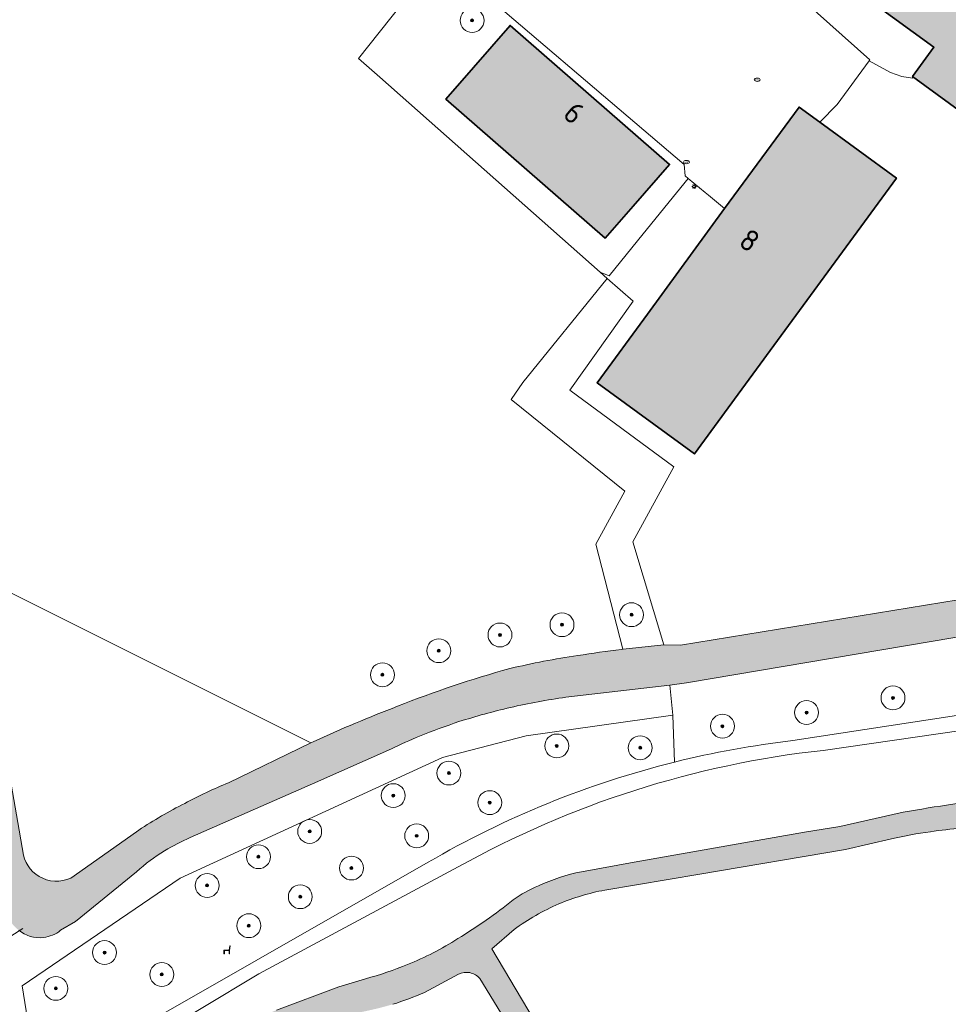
# Model space of a CAD drawing. Header units: metres. Extents: x 125349 to 128236, y 501602 to 503797.
# Tile 584 of 656: x 127364 to 127441, y 502848 to 502930. Entities that reach past the tile are written whole.
import ezdxf
from ezdxf.enums import TextEntityAlignment as Align

# ---------------------------------------------------------------- set-up
doc = ezdxf.new("R2010")
doc.units = ezdxf.units.M
doc.layers.get('0').update_dxf_attribs({"linetype": 'CONTINUOUS'})
for name, color, linetype, lineweight in [('B-WE-GR-BEPLANTING_CULTUUR_BOSPLANTSOEN-GV', 90, 'CONTINUOUS', 18), ('B-WE-GR-BOOM-S-500', 90, 'CONTINUOUS', 18), ('B-WE-GR-GROENVOORZIENING-GV', 80, 'CONTINUOUS', 18), ('B-WE-IE-MEUBILAIR-S', 7, 'CONTINUOUS', 18), ('B-WE-IE-MEUBILAIR_WEGMEUBILAIR-S', 7, 'CONTINUOUS', 18), ('B-WE-KW-KUNSTWERK_DUIKER-G', 170, 'CONTINUOUS', 18), ('B-WE-OG-BEBOUWING-GV', 7, 'CONTINUOUS', 35), ('B-WE-OG-BEBOUWING-T18', 10, 'CONTINUOUS', 18), ('B-WE-OG-TERREIN_BEGROEID-GV', 7, 'CONTINUOUS', 18), ('B-WE-OG-TERREIN_ERF-GV', 7, 'CONTINUOUS', 18), ('B-WE-OG-WATER-GV', 130, 'CONTINUOUS', 18), ('B-WE-OG-WATER_SLOOT-GV', 120, 'CONTINUOUS', 18), ('B-WE-VH-GESLOTENVERHARDING-GV', 10, 'CONTINUOUS', 18), ('B-WE-VH-GESLOTENVERHARDING_ASFALT-GV', 10, 'CONTINUOUS', 18), ('B-WE-VH-ONVERHARD-GV', 252, 'CONTINUOUS', 18), ('B-WE-VH-OPENVERHARDING-GV', 90, 'CONTINUOUS', 18)]:
    doc.layers.add(name, color=color, linetype=linetype, lineweight=lineweight)
for name, color, linetype, lineweight, true_color in [('B-WE-OG-BEBOUWING-V', 7, 'CONTINUOUS', 18, 0xcc646e), ('B-WE-OG-WATER-V', 7, 'CONTINUOUS', 18, 0xbee8ff), ('B-WE-OG-WATER_SLOOT-V', 7, 'CONTINUOUS', 18, 0x73e9ff)]:
    doc.layers.add(name, color=color, linetype=linetype, lineweight=lineweight, true_color=true_color)
doc.styles.add('NLCS-ISO', font='NLCS-ISO.ttf')
doc.styles.add('NLCS-ISO-M1000-T18', font='NLCS-ISO.ttf', dxfattribs={"height": 1.8})

# ---------------------------------------------------------------- blocks, each defined once
blk = doc.blocks.new('SIE-MEUBILAIR_PAAL_LICHTMAST-SO')
for points in [[(-0.625, 0), (-1, 0)], [(-0.7071067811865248, 0.7071067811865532), (-0.4419417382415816, 0.44194173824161)], [(0, 1), (0, 0.625)], [(0.44194173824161, 0.4419417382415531), (0.7071067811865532, 0.7071067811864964)], [(1, 0), (0.625, 0)], [(-0.7071067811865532, -0.7071067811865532), (-0.4419417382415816, -0.44194173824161)], [(0, -0.625), (0, -1)], [(0.4419417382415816, -0.4419417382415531), (0.7071067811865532, -0.7071067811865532)]]:
    blk.add_lwpolyline(points)
blk.add_circle((0, 0), 0.5)
blk = doc.blocks.new('SIE-MEUBILAIR_PUT_KOLK-SO')
blk.add_ellipse((0, 0), major_axis=(1.25, 4.517432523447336e-15), ratio=0.5400000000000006)
at = {"style": 'NLCS-ISO'}
blk.add_text('klk', height=0.75, dxfattribs=at).set_placement((0.0261189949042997, 2.557953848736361e-13), align=Align.MIDDLE_CENTER)
blk = doc.blocks.new('SIE-WEG_ZITBANK-SO')
at = {"color": 0, "linetype": 'ByBlock', "lineweight": 18}
blk.add_lwpolyline([(-0.9124999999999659, -1.631292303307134), (-0.9124999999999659, -0.1999999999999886), (1.087500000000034, -0.1999999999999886), (1.087500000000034, -1.631292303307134), (1.287500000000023, -1.631292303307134), (1.287500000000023, -0.2124515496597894), (1.536122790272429, 1.776530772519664), (1.334566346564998, 1.776530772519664), (1.112500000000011, 0), (-1.112499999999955, 0), (-1.112499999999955, -1.631292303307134)], close=True, dxfattribs=at)
blk = doc.blocks.new('SGR-BOOM_01-SO')
at = {"linetype": 'ByBlock', "lineweight": 18}
h = blk.add_hatch(color=0, dxfattribs=at)
h.dxf.hatch_style = 1
edge = h.paths.add_edge_path()
edge.add_arc((0, 0), 0.25, 0, 360)
at = {"color": 0, "linetype": 'ByBlock', "lineweight": 18}
for radius in [2, 0.25]:
    blk.add_circle((0, 0), radius, dxfattribs=at)

msp = doc.modelspace()

# ---------------------------------------------------------------- hatches: boundary and pattern name
at = {"layer": 'B-WE-OG-BEBOUWING-V'}
for points in [[(127438.336, 502925.34), (127451.015, 502916.063), (127455.116, 502921.569), (127462.485, 502915.881), (127467.757, 502921.131), (127461.244, 502927.671), (127458.119, 502930.812), (127458.263, 502930.956), (127458.037, 502931.181), (127457.894, 502931.039), (127451.828, 502937.135), (127451.976, 502937.282), (127451.747, 502937.511), (127451.6, 502937.365), (127447.11, 502941.886), (127442.889, 502937.701), (127440.612, 502939.354), (127440.424, 502939.094), (127440.586, 502938.977), (127437.863, 502935.245), (127435.286, 502931.712), (127435.12, 502931.827), (127434.932, 502931.58), (127440.124, 502927.787)], [(127414.926, 502914.471), (127417.982, 502917.973), (127404.628, 502929.628), (127401.546, 502926.097), (127399.243, 502923.458), (127412.597, 502911.803)], [(127430.568, 502921.516), (127428.828, 502922.787), (127422.594, 502914.275), (127416.125, 502905.443), (127411.91, 502899.687), (127420.067, 502893.732), (127423.721, 502898.722), (127436.985, 502916.832)]]:
    msp.add_hatch(color=256, dxfattribs=at).paths.add_polyline_path(points)
at = {"layer": 'B-WE-OG-WATER-V'}
h = msp.add_hatch(color=256, dxfattribs=at)
edge = h.paths.add_edge_path()
edge.add_line((127371.414, 502836.698), (127372.735, 502836.008))
edge.add_arc((127373.2363162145, 502836.9488265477), 1.066054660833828, 241.9492299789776, 281.4532015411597)
edge.add_arc((127373.2334282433, 502836.952488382), 1.070219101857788, 281.5658071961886, 319.3987742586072)
edge.add_line((127374.046, 502836.256), (127382.594, 502843.009))
edge.add_arc((127393.2829739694, 502828.835882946), 17.7519410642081, 120.04847417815, 127.02259114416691, ccw=False)
edge.add_line((127384.394, 502844.202), (127385.9, 502845.037))
edge.add_line((127385.9, 502845.037), (127387.458, 502845.753))
edge.add_line((127387.458, 502845.753), (127389.077, 502846.325))
edge.add_line((127389.077, 502846.325), (127390.75, 502846.717))
edge.add_arc((127386.0403442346, 502877.5061616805), 31.14728454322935, 278.6968214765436, 286.3338298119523)
edge.add_arc((127386.5606920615, 502873.5361810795), 27.19819814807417, 287.634019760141, 293.6012313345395)
edge.add_line((127397.45, 502848.613), (127400.303, 502850.132))
edge.add_arc((127401.0237571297, 502848.5268450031), 1.759549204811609, 82.4153989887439, 114.18134384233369, ccw=False)
edge.add_arc((127400.8674468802, 502848.6246670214), 1.691563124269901, 43.0783058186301, 76.72055261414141, ccw=False)
edge.add_line((127402.103, 502849.78), (127405.91, 502843.518))
edge.add_arc((127384.3091738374, 502831.6251345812), 24.65838475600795, 12.152309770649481, 28.836062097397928, ccw=False)
edge.add_arc((127386.4252649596, 502832.167490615), 22.47569991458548, 3.286511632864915, 11.936282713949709, ccw=False)
edge.add_arc((127417.3495418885, 502833.7965726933), 8.492373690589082, 182.298369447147, 195.549607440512)
edge.add_arc((127416.775345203, 502833.4490707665), 7.8481217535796, 194.2291345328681, 210.8552276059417)
edge.add_line((127410.038, 502829.424), (127410.092, 502829.335))
edge.add_line((127410.092, 502829.335), (127410.466, 502828.813))
edge.add_arc((127448.383440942, 502856.1315586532), 46.73367067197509, 215.7717974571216, 216.3983486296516)
edge.add_arc((127421.2563207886, 502837.1999209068), 13.69176608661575, 219.9946648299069, 231.9637319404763)
edge.add_arc((127419.1064572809, 502833.3687979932), 9.37341693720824, 227.8813041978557, 239.3005285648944)
edge.add_line((127414.321, 502825.309), (127417.927, 502822.95))
edge.add_arc((127422.2315951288, 502828.8835947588), 7.330558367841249, 234.0405563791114, 247.4804400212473)
edge.add_arc((127421.0068091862, 502825.3778855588), 3.629227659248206, 244.1428836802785, 258.3830508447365)
edge.add_arc((127407.8046550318, 502775.8277414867), 47.65604107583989, 72.82633985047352, 74.8293421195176, ccw=False)
edge.add_arc((127410.5181536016, 502788.8573389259), 34.42903785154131, 68.15875367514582, 70.73781083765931, ccw=False)
edge.add_arc((127414.4197191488, 502800.6825570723), 22.01487929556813, 61.66072035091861, 66.1337637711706, ccw=False)
edge.add_arc((127414.0625794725, 502799.9679543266), 22.81338323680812, 56.569633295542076, 61.72320332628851, ccw=False)
edge.add_arc((127414.6423841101, 502802.9527019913), 20.03665130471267, 43.90336289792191, 53.249305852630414, ccw=False)
edge.add_arc((127417.5887839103, 502804.9148456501), 16.5650648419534, 32.02450484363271, 46.08094067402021, ccw=False)
edge.add_line((127431.633, 502813.699), (127432.537, 502812.507))
edge.add_arc((127436.9437357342, 502814.7817350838), 4.959207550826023, 207.3025580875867, 236.2979577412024)
edge.add_arc((127436.9933097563, 502814.7470442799), 4.958223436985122, 235.5989199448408, 260.6995093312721)
edge.add_line((127436.192, 502809.854), (127451.6, 502807.65))
edge.add_arc((127459.4938032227, 502892.7562998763), 85.47160000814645, 264.7008473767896, 269.068306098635)
edge.add_arc((127457.3958231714, 502926.0666645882), 118.7727758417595, 270.3416252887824, 273.6514168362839)
edge.add_arc((127465.10290785, 502806.6480853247), 0.8983542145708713, 55.78903547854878, 99.15334910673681, ccw=False)
edge.add_arc((127465.0692068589, 502806.2824279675), 1.232570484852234, 22.494351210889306, 64.07911368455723, ccw=False)
edge.add_line((127466.208, 502806.754), (127467.711, 502803.668))
edge.add_arc((127468.6783670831, 502803.9148595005), 0.9983680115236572, 194.3156113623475, 245.4147905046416)
edge.add_arc((127468.7327446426, 502803.9439834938), 1.048140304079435, 243.3736907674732, 306.8269419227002)
edge.add_line((127469.361, 502803.105), (127471.388, 502803.944))
edge.add_line((127471.388, 502803.944), (127473.464, 502804.804))
edge.add_arc((127472.5575890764, 502806.3409529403), 1.784322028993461, 300.5297827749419, 322.2272478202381)
edge.add_arc((127472.2194915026, 502806.2613120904), 2.020911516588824, 329.9064468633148, 344.4044468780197)
edge.add_line((127474.166, 502805.718), (127475.697, 502812.528))
edge.add_line((127475.697, 502812.528), (127478.26, 502823.928))
edge.add_arc((127481.2272063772, 502823.5447016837), 2.991860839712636, 116.12067873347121, 172.6393970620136, ccw=False)
edge.add_line((127479.91, 502826.231), (127483.554, 502828.179))
edge.add_line((127483.554, 502828.179), (127491.311, 502832.326))
edge.add_arc((127487.3573170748, 502839.0559105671), 7.805338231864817, 300.4333526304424, 313.3064426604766)
edge.add_arc((127487.4764995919, 502838.6424786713), 7.425347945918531, 314.8255197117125, 326.3689239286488)
edge.add_line((127493.659, 502834.53), (127494.311, 502835.433))
edge.add_line((127494.311, 502835.433), (127500, 502843.563))
edge.add_line((127500, 502843.563), (127502.103, 502846.623))
edge.add_arc((127502.8690187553, 502846.4434447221), 0.786781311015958, 113.1265441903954, 166.8079973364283, ccw=False)
edge.add_arc((127502.8836421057, 502846.430841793), 0.8041598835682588, 66.44561218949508, 113.73204899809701, ccw=False)
edge.add_line((127503.205, 502847.168), (127504.224, 502846.87))
edge.add_line((127504.224, 502846.87), (127505.196, 502846.585))
edge.add_line((127505.196, 502846.585), (127505.334, 502846.545))
edge.add_line((127505.334, 502846.545), (127505.951, 502846.365))
edge.add_line((127505.951, 502846.365), (127507.317, 502848.644))
edge.add_line((127507.317, 502848.644), (127506.876, 502849.046))
edge.add_line((127506.876, 502849.046), (127506.743, 502849.168))
edge.add_line((127506.743, 502849.168), (127506.493, 502849.396))
edge.add_line((127506.493, 502849.396), (127505.714, 502850.108))
edge.add_line((127505.714, 502850.108), (127502.963, 502852.622))
edge.add_line((127502.963, 502852.622), (127502.364, 502853.124))
edge.add_line((127502.364, 502853.124), (127501.664, 502853.425))
edge.add_line((127501.664, 502853.425), (127500, 502854.268))
edge.add_line((127500, 502854.268), (127497.274, 502855.51))
edge.add_arc((127496.1032092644, 502852.7350709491), 3.011807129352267, 67.12427455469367, 87.09210342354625)
edge.add_arc((127496.1383272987, 502852.9662392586), 2.779252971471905, 87.5733892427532, 105.2990882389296)
edge.add_line((127495.405, 502855.647), (127471.342, 502849.593))
edge.add_arc((127470.7152996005, 502850.6537170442), 1.232020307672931, 266.4959669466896, 300.5757457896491, ccw=False)
edge.add_arc((127470.7644999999, 502850.8739999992), 1.455335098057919, 246.8350110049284, 265.09250205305, ccw=False)
edge.add_arc((127472.1141432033, 502853.255520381), 4.186820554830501, 208.6518144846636, 242.67135487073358, ccw=False)
edge.add_arc((127471.9291634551, 502853.406847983), 4.103033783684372, 189.9626194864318, 211.7462965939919, ccw=False)
edge.add_line((127467.888, 502852.697), (127467.081, 502860.951))
edge.add_arc((127458.6494681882, 502859.3001197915), 8.591631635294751, 11.07827010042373, 30.14691337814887)
edge.add_arc((127458.67799832, 502859.0216221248), 8.710565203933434, 31.82550558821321, 49.14489668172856)
edge.add_arc((127463.5919277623, 502864.7026841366), 1.199162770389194, 49.16751317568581, 70.2065845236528)
edge.add_arc((127463.5866534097, 502864.6779122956), 1.224261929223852, 70.3669103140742, 90.9666308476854)
edge.add_line((127463.566, 502865.902), (127456.776, 502865.762))
edge.add_arc((127459.8263491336, 502776.5312932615), 89.28282956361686, 91.9578921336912, 94.53173537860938)
edge.add_arc((127463.5245389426, 502694.8671892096), 171.0061950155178, 93.60502601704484, 95.92774862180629)
edge.add_arc((127466.3742531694, 502699.9201861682), 166.3083899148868, 97.08413099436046, 99.9800967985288)
edge.add_line((127437.552, 502863.712), (127432.239, 502862.504))
edge.add_line((127432.239, 502862.504), (127429.284, 502862.026))
edge.add_line((127429.284, 502862.026), (127423.724, 502861.069))
edge.add_line((127423.724, 502861.069), (127415.008, 502859.536))
edge.add_line((127415.008, 502859.536), (127410.6, 502858.719))
edge.add_arc((127413.6492154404, 502843.3258082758), 15.69229321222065, 101.2045895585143, 115.1022325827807)
edge.add_arc((127410.7489411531, 502848.249147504), 10.01799561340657, 112.025502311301, 125.8623444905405)
edge.add_arc((127379.4178955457, 502887.7271980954), 40.39453017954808, 301.04863481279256, 309.074875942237, ccw=False)
edge.add_arc((127386.3327567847, 502874.9341168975), 25.87665024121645, 292.01356355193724, 302.54130390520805, ccw=False)
edge.add_arc((127384.9261325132, 502877.9757345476), 29.22421881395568, 285.07325108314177, 292.3350907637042, ccw=False)
edge.add_line((127392.526, 502849.757), (127390.268, 502849.071))
edge.add_line((127390.268, 502849.071), (127385.054, 502847.123))
edge.add_arc((127397.0657666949, 502816.090121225), 33.27644969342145, 111.1597174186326, 114.2471701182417)
edge.add_arc((127390.513953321, 502832.2766786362), 15.8415007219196, 116.6840746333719, 127.2054309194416)
edge.add_line((127380.935, 502844.894), (127371.831, 502837.39))
edge.add_line((127371.831, 502837.39), (127371.155, 502836.833))
edge.add_line((127371.155, 502836.833), (127371.414, 502836.698))
edge = h.paths.add_edge_path(flags=16)
edge.add_arc((127428.0290852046, 502839.8470175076), 18.23892643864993, 221.0383265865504, 243.1944993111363)
edge.add_arc((127426.2799450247, 502836.2633699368), 14.25167645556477, 242.9737398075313, 279.878685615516)
edge.add_arc((127428.5091848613, 502823.4359809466), 1.23203041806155, 280.0885687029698, 302.7675929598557)
edge.add_line((127429.176, 502822.4), (127452.483, 502837.628))
edge.add_arc((127445.1672922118, 502848.851778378), 13.39749161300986, 303.0964844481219, 323.485926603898)
edge.add_arc((127447.9045479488, 502847.2299481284), 10.2376755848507, 321.6653939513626, 331.3409813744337)
edge.add_arc((127438.9422804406, 502851.4431397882), 20.13158041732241, 333.0523935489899, 338.2063807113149)
edge.add_arc((127411.4212721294, 502852.9924007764), 47.08641423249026, 348.9517889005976, 355.8294322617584)
edge.add_arc((127412.6814518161, 502852.6819278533), 45.8075108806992, 356.1021103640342, 361.0683305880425)
edge.add_line((127458.481, 502853.536), (127458.03, 502860.836))
edge.add_arc((127456.8321430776, 502860.8477499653), 1.197914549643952, 359.4379947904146, 405.0132953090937)
edge.add_arc((127456.8833128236, 502860.8264409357), 1.177927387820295, 47.50719287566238, 80.4372089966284)
edge.add_line((127457.079, 502861.988), (127455.176, 502862.341))
edge.add_line((127455.176, 502862.341), (127453.475, 502862.441))
edge.add_line((127453.475, 502862.441), (127445.071, 502862.492))
edge.add_arc((127445.612946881, 502822.0697620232), 40.42587079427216, 90.76812690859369, 98.23300488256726)
edge.add_arc((127443.9570981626, 502830.554664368), 31.79412268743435, 97.4693418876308, 103.4405307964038)
edge.add_line((127436.567, 502861.478), (127432.715, 502860.585))
edge.add_line((127432.715, 502860.585), (127420.509, 502858.531))
edge.add_line((127420.509, 502858.531), (127412.558, 502857.181))
edge.add_arc((127416.153757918, 502838.0975573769), 19.41924965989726, 100.6707300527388, 112.5585592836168)
edge.add_arc((127416.5532447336, 502838.0132771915), 19.6532180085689, 113.5398782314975, 126.1636743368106)
edge.add_line((127404.956, 502853.88), (127403.103, 502852.271))
edge.add_line((127403.103, 502852.271), (127407.608, 502844.653))
edge.add_arc((127383.9633766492, 502830.8501290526), 27.37859491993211, 21.670101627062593, 30.274828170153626, ccw=False)
edge.add_arc((127384.0438966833, 502831.5445277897), 27.05435504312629, 10.890547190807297, 20.366292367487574, ccw=False)
edge.add_arc((127381.8921315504, 502829.9175432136), 29.49881700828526, 5.232967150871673, 13.204740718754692, ccw=False)
edge.add_arc((127430.4703064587, 502838.555482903), 20.10226669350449, 197.2091923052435, 205.1381306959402)
edge.add_arc((127420.5380006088, 502835.7219856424), 10.04415443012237, 214.6171562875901, 231.4024992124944)
at = {"layer": 'B-WE-OG-WATER_SLOOT-V'}
h = msp.add_hatch(color=256, dxfattribs=at)
edge = h.paths.add_edge_path()
edge.add_line((127417.499, 502877.742), (127414.104, 502877.361))
edge.add_line((127414.104, 502877.361), (127414.057, 502877.356))
edge.add_line((127414.057, 502877.356), (127413.946, 502877.343))
edge.add_arc((127423.4825353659, 502795.9336759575), 81.96599019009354, 96.68135099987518, 99.25786978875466)
edge.add_arc((127419.3132445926, 502814.2448405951), 63.23340274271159, 98.19847281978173, 103.4615177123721)
edge.add_arc((127428.2106786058, 502789.9458202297), 88.9865586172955, 105.3911535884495, 111.7819246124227)
edge.add_arc((127433.8872155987, 502770.9080837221), 108.7862569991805, 110.8374473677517, 114.8386428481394)
edge.add_line((127388.19, 502869.631), (127387.948, 502869.514))
edge.add_line((127387.948, 502869.514), (127381.038, 502866.175))
edge.add_arc((127395.6029357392, 502830.6488858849), 38.39586093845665, 112.2925645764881, 118.3269691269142)
edge.add_arc((127392.8742040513, 502833.3042861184), 34.78239568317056, 116.4454838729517, 123.7819824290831)
edge.add_line((127373.534, 502862.214), (127368.129, 502858.368))
edge.add_arc((127366.6315625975, 502860.6579957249), 2.736128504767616, 245.110284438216, 303.18083401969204, ccw=False)
edge.add_arc((127366.5550136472, 502860.6917174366), 2.735779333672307, 191.9982213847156, 246.8620649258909, ccw=False)
edge.add_line((127363.879, 502860.123), (127359.756, 502883.606))
edge.add_line((127359.756, 502883.606), (127359.664, 502884.132))
edge.add_line((127359.664, 502884.132), (127358.209, 502893.638))
edge.add_line((127358.209, 502893.638), (127354.042, 502918.753))
edge.add_arc((127353.3098367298, 502918.4960475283), 0.7759430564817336, 19.33850682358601, 51.58228781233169)
edge.add_arc((127353.294406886, 502918.3939832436), 0.8670194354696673, 54.97650491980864, 79.32578705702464)
edge.add_arc((127353.45, 502919.236), 0.01118033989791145, 63.43494882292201, 100.3048464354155)
edge.add_arc((127353.2964747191, 502918.380929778), 0.8792255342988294, 80.07613006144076, 97.80987438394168)
edge.add_line((127353.177, 502919.252), (127352.695, 502919.201))
edge.add_arc((127352.8561622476, 502918.5048488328), 0.714562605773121, 103.0346174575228, 148.331210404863)
edge.add_arc((127352.8188547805, 502918.3782530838), 0.7600165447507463, 138.6864788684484, 185.2280716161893)
edge.add_arc((127352.8595014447, 502918.3838294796), 0.801004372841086, 185.360362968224, 197.1225945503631)
edge.add_line((127352.094, 502918.148), (127352.145, 502917.703))
edge.add_line((127352.145, 502917.703), (127355.608, 502894.087))
edge.add_line((127355.608, 502894.087), (127357.414, 502881.68))
edge.add_line((127357.414, 502881.68), (127358.618, 502874.875))
edge.add_line((127358.618, 502874.875), (127362.328, 502855.852))
edge.add_arc((127365.5218282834, 502856.2839561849), 3.22290633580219, 187.7023547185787, 210.0103264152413)
edge.add_arc((127364.9667539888, 502855.8849389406), 2.543583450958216, 208.480670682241, 234.1203815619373)
edge.add_arc((127365.2137461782, 502855.9200627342), 2.722726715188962, 230.3394835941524, 276.7125285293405)
edge.add_arc((127365.2678630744, 502855.9023208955), 2.699275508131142, 275.6156506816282, 309.4501327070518)
edge.add_line((127366.983, 502853.818), (127368.233, 502854.565))
edge.add_line((127368.233, 502854.565), (127373.334, 502858.72))
edge.add_arc((127384.6589769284, 502846.0270808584), 17.01074068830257, 121.82801758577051, 131.7402335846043, ccw=False)
edge.add_arc((127388.7962917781, 502837.6193078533), 26.35220216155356, 114.57220737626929, 119.8299044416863, ccw=False)
edge.add_line((127377.838, 502861.585), (127388.089, 502866.078))
edge.add_line((127388.089, 502866.078), (127394.69, 502869.027))
edge.add_arc((127413.0759970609, 502831.045415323), 42.19769736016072, 112.3290912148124, 115.83053872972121, ccw=False)
edge.add_arc((127417.5804058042, 502819.4753889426), 54.61198966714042, 108.39799196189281, 112.08873395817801, ccw=False)
edge.add_arc((127417.1174030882, 502818.6917951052), 55.21367062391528, 103.05222239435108, 107.6854280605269, ccw=False)
edge.add_arc((127416.4866072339, 502821.546091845), 52.29066603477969, 97.90391644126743, 103.08521735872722, ccw=False)
edge.add_line((127409.296, 502873.34), (127418.001, 502874.34))
edge.add_line((127418.001, 502874.34), (127419.402, 502874.54))
edge.add_line((127419.402, 502874.54), (127460.221, 502881.456))
edge.add_line((127460.221, 502881.456), (127468.825, 502883.204))
edge.add_arc((127487.8740016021, 502789.7017035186), 95.42297369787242, 97.9525204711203, 101.51514763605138, ccw=False)
edge.add_arc((127482.2965591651, 502837.0246699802), 47.79441566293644, 91.6192611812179, 99.17951483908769, ccw=False)
edge.add_arc((127481.0415658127, 502880.693204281), 4.107907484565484, 70.23068064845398, 91.33304164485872, ccw=False)
edge.add_arc((127480.2374683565, 502878.0588970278), 6.860241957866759, 54.89125631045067, 71.35246418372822, ccw=False)
edge.add_line((127484.183, 502883.671), (127491.675, 502877.047))
edge.add_line((127491.675, 502877.047), (127496.695, 502872.608))
edge.add_arc((127497.6702830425, 502873.4448433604), 1.285100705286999, 220.6313026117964, 271.1466583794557)
edge.add_arc((127497.676968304, 502873.4738971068), 1.314034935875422, 270.8298668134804, 324.2944389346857)
edge.add_line((127498.744, 502872.707), (127500, 502874.122))
edge.add_line((127500, 502874.122), (127510.881, 502886.525))
edge.add_arc((127514.9258915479, 502882.8817005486), 5.44378347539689, 125.2376038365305, 137.9901233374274, ccw=False)
edge.add_arc((127514.236546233, 502883.7073598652), 4.37254089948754, 105.9769723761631, 124.10204610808, ccw=False)
edge.add_line((127513.033, 502887.911), (127536.248, 502891.968))
edge.add_arc((127535.776353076, 502896.0229066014), 4.082244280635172, 276.6345522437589, 287.2366528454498)
edge.add_arc((127535.7495757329, 502896.0652950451), 4.130684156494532, 287.417170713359, 298.8704930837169)
edge.add_arc((127535.5205590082, 502895.8927140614), 4.099968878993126, 302.8408110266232, 329.3568019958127)
edge.add_line((127539.048, 502893.803), (127543.97, 502903.458))
edge.add_line((127543.97, 502903.458), (127546.229, 502907.505))
edge.add_line((127546.229, 502907.505), (127548.537, 502911.301))
edge.add_line((127548.537, 502911.301), (127551.196, 502915.498))
edge.add_line((127551.196, 502915.498), (127559.771, 502927.635))
edge.add_line((127559.771, 502927.635), (127569.701, 502941.871))
edge.add_line((127569.701, 502941.871), (127572.609, 502945.867))
edge.add_line((127572.609, 502945.867), (127581.635, 502957.852))
edge.add_line((127581.635, 502957.852), (127586.046, 502963.146))
edge.add_line((127586.046, 502963.146), (127619.543, 502999.977))
edge.add_line((127619.543, 502999.977), (127619.565, 503000))
edge.add_line((127619.565, 503000), (127634.867, 503016.069))
edge.add_line((127634.867, 503016.069), (127641.81, 503022.929))
edge.add_line((127641.81, 503022.929), (127649.204, 503029.642))
edge.add_line((127649.204, 503029.642), (127670.935, 503050.179))
edge.add_line((127670.935, 503050.179), (127676.442, 503055.376))
edge.add_line((127676.442, 503055.376), (127690.738, 503067.949))
edge.add_line((127690.738, 503067.949), (127707.373, 503081.841))
edge.add_line((127707.373, 503081.841), (127712.689, 503085.887))
edge.add_line((127712.689, 503085.887), (127737.288, 503104.247))
edge.add_line((127737.288, 503104.247), (127743.6, 503108.751))
edge.add_line((127743.6, 503108.751), (127759.56, 503119.687))
edge.add_line((127759.56, 503119.687), (127765.474, 503124.088))
edge.add_line((127765.474, 503124.088), (127774.514, 503131.265))
edge.add_line((127774.514, 503131.265), (127781.659, 503137.926))
edge.add_line((127781.659, 503137.926), (127789.002, 503144.889))
edge.add_line((127789.002, 503144.889), (127794.105, 503150.583))
edge.add_line((127794.105, 503150.583), (127800.488, 503158.689))
edge.add_line((127800.488, 503158.689), (127810.777, 503172.028))
edge.add_line((127810.777, 503172.028), (127825.108, 503192.552))
edge.add_line((127825.108, 503192.552), (127838.394, 503212.418))
edge.add_line((127838.394, 503212.418), (127843.43, 503220.112))
edge.add_line((127843.43, 503220.112), (127844.164, 503221.345))
edge.add_line((127844.164, 503221.345), (127844.723, 503222.356))
edge.add_line((127844.723, 503222.356), (127845.073, 503222.973))
edge.add_arc((127843.688682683, 503223.7591822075), 1.591985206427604, 330.4068682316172, 353.6823729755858)
edge.add_arc((127843.639272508, 503223.6619899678), 1.633590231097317, 357.2635761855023, 389.3627460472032)
edge.add_arc((127844.2675745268, 503223.6947610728), 1.105844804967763, 44.00393114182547, 93.08815682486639)
edge.add_arc((127844.1617295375, 503223.6092304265), 1.190668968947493, 87.77287389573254, 123.0714487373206)
edge.add_line((127843.512, 503224.607), (127842.919, 503223.805))
edge.add_line((127842.919, 503223.805), (127842.067, 503223.038))
edge.add_line((127842.067, 503223.038), (127839.447, 503220.122))
edge.add_line((127839.447, 503220.122), (127836.854, 503217.256))
edge.add_line((127836.854, 503217.256), (127824.889, 503200.852))
edge.add_line((127824.889, 503200.852), (127813.128, 503184))
edge.add_line((127813.128, 503184), (127806.062, 503173.889))
edge.add_line((127806.062, 503173.889), (127788.647, 503151.488))
edge.add_arc((127667.3730589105, 503257.5605789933), 161.1172268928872, 311.7270927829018, 318.8253471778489, ccw=False)
edge.add_arc((127630.2803148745, 503300.8419887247), 218.1103712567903, 309.715638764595, 311.431774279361, ccw=False)
edge.add_line((127769.648, 503133.066), (127760.632, 503126.123))
edge.add_line((127760.632, 503126.123), (127742.763, 503113.295))
edge.add_line((127742.763, 503113.295), (127711.108, 503089.674))
edge.add_line((127711.108, 503089.674), (127686.971, 503070.017))
edge.add_line((127686.971, 503070.017), (127667.514, 503052.7))
edge.add_line((127667.514, 503052.7), (127647.865, 503034.179))
edge.add_arc((127647.2093284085, 503034.6045946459), 0.7816879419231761, 266.96931750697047, 327.01250745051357, ccw=False)
edge.add_arc((127647.2137214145, 503034.5865803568), 0.7639497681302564, 204.3991207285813, 266.56887063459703, ccw=False)
edge.add_line((127646.518, 503034.271), (127602.393, 503079.459))
edge.add_line((127602.393, 503079.459), (127579.805, 503102.37))
edge.add_arc((127574.4262436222, 503094.4812192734), 9.547977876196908, 55.71291356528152, 74.41173836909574)
edge.add_arc((127574.8288348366, 503094.6749936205), 9.259233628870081, 76.48956315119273, 92.82182896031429)
edge.add_arc((127574.823827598, 503094.6385762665), 9.29536280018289, 92.77995132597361, 98.8609359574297)
edge.add_arc((127574.5697656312, 503092.5692290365), 11.31523277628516, 95.97455199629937, 107.5967060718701)
edge.add_line((127571.149, 503103.355), (127566.809, 503101.614))
edge.add_line((127566.809, 503101.614), (127561.977, 503099.366))
edge.add_line((127561.977, 503099.366), (127558.346, 503096.926))
edge.add_arc((127560.2694383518, 503094.8258554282), 2.847845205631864, 132.4853211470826, 165.7678904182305)
edge.add_arc((127560.2777515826, 503094.8264730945), 2.855752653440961, 165.8209080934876, 194.2607679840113)
edge.add_line((127557.51, 503094.123), (127558.613, 503092.786))
edge.add_line((127558.613, 503092.786), (127559.721, 503091.864))
edge.add_line((127559.721, 503091.864), (127562.813, 503095.429))
edge.add_line((127562.813, 503095.429), (127564.7, 503096.544))
edge.add_arc((127594.4281477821, 503043.6909570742), 60.63997787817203, 114.18593768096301, 119.3563627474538, ccw=False)
edge.add_arc((127571.9852194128, 503092.7912163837), 6.664401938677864, 89.21950905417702, 111.11894739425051, ccw=False)
edge.add_arc((127572.3501006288, 503093.4539633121), 6.007293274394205, 69.23399443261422, 92.61519838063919, ccw=False)
edge.add_arc((127572.0160151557, 503093.4919677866), 6.098919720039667, 47.492170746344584, 66.17130432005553, ccw=False)
edge.add_line((127576.137, 503097.988), (127601.601, 503072.351))
edge.add_line((127601.601, 503072.351), (127602.075, 503071.867))
edge.add_line((127602.075, 503071.867), (127615.894, 503057.761))
edge.add_line((127615.894, 503057.761), (127641.389, 503031.735))
edge.add_arc((127638.9239632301, 503029.6975859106), 3.1980404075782, 15.942504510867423, 39.57457669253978, ccw=False)
edge.add_arc((127639.4670127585, 503030.3024484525), 2.5467213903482, -32.66276238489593, 6.166220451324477, ccw=False)
edge.add_arc((127639.5221749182, 503029.9626518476), 2.331028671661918, 303.8616662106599, 333.64953497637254, ccw=False)
edge.add_line((127640.821, 503028.027), (127621.823, 503009.208))
edge.add_line((127621.823, 503009.208), (127613.303, 503000))
edge.add_line((127613.303, 503000), (127589.067, 502973.545))
edge.add_line((127589.067, 502973.545), (127573.527, 502954.67))
edge.add_line((127573.527, 502954.67), (127560.387, 502936.189))
edge.add_line((127560.387, 502936.189), (127547.899, 502917.807))
edge.add_line((127547.899, 502917.807), (127535.207, 502897.375))
edge.add_arc((127532.0518470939, 502899.5612105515), 3.838555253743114, 309.7040226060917, 325.28184899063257, ccw=False)
edge.add_arc((127531.3728627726, 502901.3537040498), 5.68557185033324, 294.2054178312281, 303.4161696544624, ccw=False)
edge.add_line((127533.704, 502896.168), (127513.895, 502893.316))
edge.add_arc((127515.7818036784, 502885.2662247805), 8.267944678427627, 103.1915391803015, 116.9085366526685)
edge.add_arc((127515.7679597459, 502885.9588273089), 7.649992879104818, 119.1642862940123, 146.537187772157)
edge.add_line((127509.386, 502890.177), (127500, 502879.601))
edge.add_line((127500, 502879.601), (127498.792, 502878.268))
edge.add_arc((127497.4573269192, 502879.1835280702), 1.618500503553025, 265.98488129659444, 325.55156081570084, ccw=False)
edge.add_arc((127497.3838501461, 502879.1193211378), 1.550833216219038, 222.5297426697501, 268.5275679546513, ccw=False)
edge.add_line((127496.241, 502878.071), (127494.16, 502879.87))
edge.add_line((127494.16, 502879.87), (127489.535, 502883.868))
edge.add_arc((127503.332388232, 502900.0812736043), 21.28939085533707, 220.6662698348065, 229.6024372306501, ccw=False)
edge.add_arc((127504.0851791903, 502900.698687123), 22.26274626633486, 211.676545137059, 220.609036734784, ccw=False)
edge.add_arc((127482.6114901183, 502887.5456014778), 2.920088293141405, 30.0533566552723, 77.73127932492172)
edge.add_arc((127482.7552928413, 502887.4465422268), 2.990695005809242, 80.82811498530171, 125.2788041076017)
edge.add_arc((127477.0725187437, 502894.2358991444), 5.877929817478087, 296.8573994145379, 312.29421382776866, ccw=False)
edge.add_arc((127476.4231217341, 502894.3373520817), 6.284505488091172, 286.6710613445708, 301.72731596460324, ccw=False)
edge.add_line((127478.226, 502888.317), (127459.869, 502885.459))
edge.add_line((127459.869, 502885.459), (127459.919, 502884.408))
edge.add_line((127459.919, 502884.408), (127418.899, 502877.692))
edge.add_line((127418.899, 502877.692), (127417.499, 502877.742))

# ---------------------------------------------------------------- linework, layer by layer
at = {"layer": 'B-WE-GR-BEPLANTING_CULTUUR_BOSPLANTSOEN-GV', "flags": 128}
msp.add_lwpolyline([(127412.753, 502908.427), (127405.696, 502899.71), (127404.701, 502898.291), (127414.223, 502890.608), (127411.802, 502886.176), (127414.057, 502877.356), (127414.104, 502877.361), (127417.499, 502877.742), (127414.9, 502886.37), (127418.342, 502892.652), (127409.634, 502899.055), (127414.919, 502906.51)], close=True, dxfattribs=at)
for points in [[(127381.038, 502866.175), (127387.948, 502869.514), (127359.756, 502883.606)], [(127359.756, 502883.606), (127363.879, 502860.123)], [(127368.129, 502858.368), (127373.534, 502862.214)]]:
    msp.add_lwpolyline(points, dxfattribs=at)
at = {"layer": 'B-WE-GR-BEPLANTING_CULTUUR_BOSPLANTSOEN-GV'}
for points in [[(127377.384, 502864.447, -0.02633614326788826), (127381.038, 502866.175)], [(127373.534, 502862.214, -0.03202245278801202), (127377.384, 502864.447)], [(127363.879, 502860.123, 0.2440688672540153), (127365.48, 502858.176)], [(127365.48, 502858.176, 0.2589460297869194), (127368.129, 502858.368)]]:
    msp.add_lwpolyline(points, format="xyb", dxfattribs=at)
at = {"layer": 'B-WE-GR-GROENVOORZIENING-GV', "flags": 128}
for points in [[(127464.762, 502873.448), (127452.218, 502871.991), (127430.848, 502868.89)], [(127418.252, 502871.838), (127405.972, 502870.118), (127398.954, 502868.284), (127377.003, 502858.191), (127363.763, 502849.177), (127364.9, 502842.005)], [(127418.406, 502867.912), (127418.252, 502871.838)], [(127410.6, 502858.719), (127415.008, 502859.536), (127423.724, 502861.069), (127429.284, 502862.026), (127432.239, 502862.504), (127437.552, 502863.712)], [(127436.567, 502861.478), (127432.715, 502860.585), (127420.509, 502858.531)], [(127368.952, 502843.035), (127397.76, 502859.511)], [(127400.275, 502859.125), (127383.569, 502850.181), (127369.092, 502841.456), (127366.47, 502840.444)], [(127420.509, 502858.531), (127412.558, 502857.181)], [(127404.956, 502853.88), (127403.103, 502852.271), (127407.608, 502844.653)], [(127385.054, 502847.123), (127390.268, 502849.071), (127392.526, 502849.757)], [(127400.303, 502850.132), (127397.45, 502848.613)], [(127405.91, 502843.518), (127402.103, 502849.78)]]:
    msp.add_lwpolyline(points, dxfattribs=at)
at = {"layer": 'B-WE-GR-GROENVOORZIENING-GV'}
for points in [[(127430.848, 502868.89, 0.100311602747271), (127400.275, 502859.125)], [(127397.76, 502859.511, -0.0716392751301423), (127418.406, 502867.912)], [(127437.552, 502863.712, -0.01263670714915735), (127445.864, 502864.959)], [(127439.824, 502862.079, 0.02606012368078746), (127436.567, 502861.478)], [(127445.071, 502862.492, 0.03258319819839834), (127439.824, 502862.079)], [(127406.992, 502857.536, -0.06071434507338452), (127410.6, 502858.719)], [(127404.88, 502856.368, -0.06044807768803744), (127406.992, 502857.536)], [(127412.558, 502857.181, 0.05191701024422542), (127408.704, 502856.031)], [(127400.252, 502853.12, 0.03503540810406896), (127404.88, 502856.368)], [(127408.704, 502856.031, 0.05513747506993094), (127404.956, 502853.88)], [(127396.032, 502850.944, 0.04596827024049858), (127400.252, 502853.12)], [(127392.526, 502849.757, 0.03169636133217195), (127396.032, 502850.944)], [(127401.256, 502850.271, 0.1394995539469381), (127400.303, 502850.132)], [(127402.103, 502849.78, 0.1478555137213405), (127401.256, 502850.271)], [(127397.45, 502848.613, -0.02604275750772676), (127394.8, 502847.616)]]:
    msp.add_lwpolyline(points, format="xyb", dxfattribs=at)
at = {"layer": 'B-WE-KW-KUNSTWERK_DUIKER-G', "flags": 128}
msp.add_lwpolyline([(127363.803, 502853.966), (127355.829, 502848.892)], dxfattribs=at)
at = {"layer": 'B-WE-OG-BEBOUWING-GV', "flags": 128}
for points in [[(127438.336, 502925.34), (127451.015, 502916.063), (127455.116, 502921.569), (127462.485, 502915.881), (127467.757, 502921.131), (127461.244, 502927.671), (127458.119, 502930.812), (127458.263, 502930.956), (127458.037, 502931.181), (127457.894, 502931.039), (127451.828, 502937.135), (127451.976, 502937.282), (127451.747, 502937.511), (127451.6, 502937.365), (127447.11, 502941.886), (127442.889, 502937.701), (127440.612, 502939.354), (127440.424, 502939.094), (127440.586, 502938.977), (127437.863, 502935.245), (127435.286, 502931.712), (127435.12, 502931.827), (127434.932, 502931.58), (127440.124, 502927.787)], [(127414.926, 502914.471), (127417.982, 502917.973), (127404.628, 502929.628), (127401.546, 502926.097), (127399.243, 502923.458), (127412.597, 502911.803)], [(127430.568, 502921.516), (127428.828, 502922.787), (127422.594, 502914.275), (127416.125, 502905.443), (127411.91, 502899.687), (127420.067, 502893.732), (127423.721, 502898.722), (127436.985, 502916.832)]]:
    msp.add_lwpolyline(points, close=True, dxfattribs=at)
at = {"layer": 'B-WE-OG-TERREIN_BEGROEID-GV', "flags": 128}
for points in [[(127468.825, 502883.204), (127460.221, 502881.456), (127419.402, 502874.54), (127418.001, 502874.34), (127418.252, 502871.838), (127418.406, 502867.912)], [(127364.9, 502842.005), (127363.763, 502849.177), (127377.003, 502858.191), (127398.954, 502868.284), (127405.972, 502870.118), (127418.252, 502871.838), (127418.001, 502874.34), (127409.296, 502873.34)], [(127428.303, 502869.705), (127446.024, 502872.417), (127464.013, 502874.739)], [(127394.69, 502869.027), (127388.089, 502866.078)], [(127388.089, 502866.078), (127377.838, 502861.585)], [(127373.334, 502858.72), (127368.233, 502854.565), (127366.983, 502853.818)]]:
    msp.add_lwpolyline(points, dxfattribs=at)
at = {"layer": 'B-WE-OG-TERREIN_BEGROEID-GV'}
for points in [[(127409.296, 502873.34, 0.02261154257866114), (127404.648, 502872.479)], [(127404.648, 502872.479, 0.0202189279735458), (127400.344, 502871.296)], [(127400.344, 502871.296, 0.0161052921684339), (127397.044, 502870.079)], [(127397.044, 502870.079, 0.01527913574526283), (127394.69, 502869.027)], [(127418.406, 502867.912, -0.03221795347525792), (127428.303, 502869.705)], [(127377.838, 502861.585, 0.0229450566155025), (127375.688, 502860.48)], [(127375.688, 502860.48, 0.04327718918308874), (127373.334, 502858.72)], [(127365.532, 502853.216, -0.205147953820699), (127363.476, 502853.824)], [(127366.983, 502853.818, -0.1487127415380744), (127365.532, 502853.216)]]:
    msp.add_lwpolyline(points, format="xyb", dxfattribs=at)
at = {"layer": 'B-WE-OG-TERREIN_ERF-GV', "flags": 128}
for points in [[(127451.015, 502916.063), (127438.336, 502925.34), (127438.315, 502925.202), (127437.427, 502925.354), (127436.493, 502925.687), (127434.698, 502926.642), (127432.029, 502922.988), (127430.568, 502921.516), (127436.985, 502916.832), (127423.721, 502898.722), (127420.067, 502893.732), (127411.91, 502899.687), (127416.125, 502905.443), (127422.594, 502914.275), (127421.227, 502915.408), (127420.966, 502915.625), (127419.538, 502916.809), (127417.594, 502914.408), (127415.3, 502911.573), (127412.92, 502908.633), (127412.171, 502908.942)], [(127412.171, 502908.942), (127412.753, 502908.427), (127414.919, 502906.51), (127409.634, 502899.055), (127418.342, 502892.652), (127414.9, 502886.37), (127417.499, 502877.742)], [(127417.499, 502877.742), (127418.899, 502877.692), (127459.919, 502884.408), (127459.869, 502885.459), (127478.226, 502888.317)]]:
    msp.add_lwpolyline(points, dxfattribs=at)
at = {"layer": 'B-WE-OG-WATER-GV'}
for points in [[(127445.864, 502864.959, 0.01263670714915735), (127437.552, 502863.712)], [(127436.567, 502861.478, -0.02606012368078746), (127439.824, 502862.079)], [(127439.824, 502862.079, -0.03258319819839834), (127445.071, 502862.492)], [(127410.6, 502858.719, 0.06071434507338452), (127406.992, 502857.536)], [(127406.992, 502857.536, 0.06044807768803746), (127404.88, 502856.368)], [(127408.704, 502856.031, -0.05191701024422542), (127412.558, 502857.181)], [(127404.88, 502856.368, -0.03503540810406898), (127400.252, 502853.12)], [(127404.956, 502853.88, -0.05513747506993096), (127408.704, 502856.031)], [(127400.252, 502853.12, -0.04596827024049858), (127396.032, 502850.944)], [(127396.032, 502850.944, -0.03169636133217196), (127392.526, 502849.757)], [(127400.303, 502850.132, -0.1394995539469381), (127401.256, 502850.271)], [(127401.256, 502850.271, -0.1478555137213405), (127402.103, 502849.78)], [(127394.8, 502847.616, 0.02604275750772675), (127397.45, 502848.613)]]:
    msp.add_lwpolyline(points, format="xyb", dxfattribs=at)
at = {"layer": 'B-WE-OG-WATER-GV', "flags": 128}
for points in [[(127437.552, 502863.712), (127432.239, 502862.504), (127429.284, 502862.026), (127423.724, 502861.069), (127415.008, 502859.536), (127410.6, 502858.719)], [(127420.509, 502858.531), (127432.715, 502860.585), (127436.567, 502861.478)], [(127412.558, 502857.181), (127420.509, 502858.531)], [(127407.608, 502844.653), (127403.103, 502852.271), (127404.956, 502853.88)], [(127392.526, 502849.757), (127390.268, 502849.071), (127385.054, 502847.123)], [(127397.45, 502848.613), (127400.303, 502850.132)], [(127402.103, 502849.78), (127405.91, 502843.518)]]:
    msp.add_lwpolyline(points, dxfattribs=at)
at = {"layer": 'B-WE-OG-WATER_SLOOT-GV', "flags": 128}
for points in [[(127363.879, 502860.123), (127359.756, 502883.606), (127359.664, 502884.132), (127358.209, 502893.638)], [(127478.226, 502888.317), (127459.869, 502885.459), (127459.919, 502884.408), (127418.899, 502877.692), (127417.499, 502877.742)], [(127418.001, 502874.34), (127419.402, 502874.54), (127460.221, 502881.456), (127468.825, 502883.204)], [(127417.499, 502877.742), (127414.104, 502877.361), (127414.057, 502877.356)], [(127414.057, 502877.356), (127413.946, 502877.343)], [(127409.296, 502873.34), (127418.001, 502874.34)], [(127388.19, 502869.631), (127387.948, 502869.514), (127381.038, 502866.175)], [(127388.089, 502866.078), (127394.69, 502869.027)], [(127377.838, 502861.585), (127388.089, 502866.078)], [(127373.534, 502862.214), (127368.129, 502858.368)], [(127366.983, 502853.818), (127368.233, 502854.565), (127373.334, 502858.72)]]:
    msp.add_lwpolyline(points, dxfattribs=at)
at = {"layer": 'B-WE-OG-WATER_SLOOT-GV'}
for points in [[(127410.296, 502876.832, 0.02296840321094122), (127404.593, 502875.741)], [(127413.946, 502877.343, 0.01124265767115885), (127410.296, 502876.832)], [(127404.593, 502875.741, 0.0278922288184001), (127395.19, 502872.579)], [(127404.648, 502872.479, -0.02261154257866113), (127409.296, 502873.34)], [(127395.19, 502872.579, 0.01746028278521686), (127388.19, 502869.631)], [(127400.344, 502871.296, -0.0202189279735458), (127404.648, 502872.479)], [(127397.044, 502870.079, -0.01610529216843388), (127400.344, 502871.296)], [(127394.69, 502869.027, -0.01527913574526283), (127397.044, 502870.079)], [(127381.038, 502866.175, 0.02633614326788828), (127377.384, 502864.447)], [(127377.384, 502864.447, 0.03202245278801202), (127373.534, 502862.214)], [(127375.688, 502860.48, -0.02294505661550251), (127377.838, 502861.585)], [(127373.334, 502858.72, -0.04327718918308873), (127375.688, 502860.48)], [(127365.48, 502858.176, -0.2440688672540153), (127363.879, 502860.123)], [(127368.129, 502858.368, -0.2589460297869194), (127365.48, 502858.176)], [(127363.476, 502853.824, 0.2051479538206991), (127365.532, 502853.216)], [(127365.532, 502853.216, 0.1487127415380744), (127366.983, 502853.818)]]:
    msp.add_lwpolyline(points, format="xyb", dxfattribs=at)
at = {"layer": 'B-WE-VH-GESLOTENVERHARDING-GV', "flags": 128}
for points in [[(127464.013, 502874.739), (127446.024, 502872.417), (127428.303, 502869.705)], [(127430.848, 502868.89), (127452.218, 502871.991), (127464.762, 502873.448)], [(127397.76, 502859.511), (127368.952, 502843.035)], [(127366.47, 502840.444), (127369.092, 502841.456), (127383.569, 502850.181), (127400.275, 502859.125)]]:
    msp.add_lwpolyline(points, dxfattribs=at)
at = {"layer": 'B-WE-VH-GESLOTENVERHARDING-GV'}
for points in [[(127428.303, 502869.705, 0.03221795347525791), (127418.406, 502867.912)], [(127400.275, 502859.125, -0.100311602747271), (127430.848, 502868.89)], [(127418.406, 502867.912, 0.07163927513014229), (127397.76, 502859.511)]]:
    msp.add_lwpolyline(points, format="xyb", dxfattribs=at)
at = {"layer": 'B-WE-VH-GESLOTENVERHARDING_ASFALT-GV', "flags": 128}
for points in [[(127434.698, 502926.642), (127434.742, 502926.747), (127427.027, 502933.675), (127426.657, 502933.258), (127426.446, 502933.02), (127425.795, 502933.592), (127413.4, 502944.224), (127401.255, 502954.678), (127394.385, 502960.581), (127384.544, 502969.036), (127383.324, 502970.083), (127379.312, 502973.526)], [(127368.781, 502960.874), (127369.099, 502960.733), (127369.83, 502960.109), (127398.749, 502935.428), (127419.209, 502917.966), (127419.278, 502917.024), (127419.538, 502916.809), (127420.966, 502915.625), (127421.227, 502915.408), (127422.594, 502914.275), (127428.828, 502922.787), (127430.568, 502921.516), (127432.029, 502922.988), (127434.698, 502926.642)]]:
    msp.add_lwpolyline(points, dxfattribs=at)
at = {"layer": 'B-WE-VH-ONVERHARD-GV', "flags": 128}
for points in [[(127414.057, 502877.356), (127411.802, 502886.176), (127414.223, 502890.608), (127404.701, 502898.291), (127405.696, 502899.71), (127412.753, 502908.427), (127412.171, 502908.942), (127393.706, 502925.279), (127391.924, 502926.856), (127395.501, 502931.349), (127367.434, 502955.735), (127352.178, 502927.264), (127352.923, 502922.561)], [(127354.042, 502918.753), (127358.209, 502893.638), (127359.664, 502884.132), (127359.756, 502883.606), (127387.948, 502869.514), (127388.19, 502869.631)], [(127413.946, 502877.343), (127414.057, 502877.356)]]:
    msp.add_lwpolyline(points, dxfattribs=at)
at = {"layer": 'B-WE-VH-ONVERHARD-GV'}
for points in [[(127404.593, 502875.741, -0.02296840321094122), (127410.296, 502876.832)], [(127410.296, 502876.832, -0.01124265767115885), (127413.946, 502877.343)], [(127395.19, 502872.579, -0.02789222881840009), (127404.593, 502875.741)], [(127388.19, 502869.631, -0.01746028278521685), (127395.19, 502872.579)]]:
    msp.add_lwpolyline(points, format="xyb", dxfattribs=at)
at = {"layer": 'B-WE-VH-OPENVERHARDING-GV', "flags": 128}
for points in [[(127438.336, 502925.34), (127440.124, 502927.787), (127434.932, 502931.58), (127435.12, 502931.827), (127435.286, 502931.712), (127437.863, 502935.245), (127437.639, 502935.399), (127432.08, 502939.24), (127427.027, 502933.675), (127434.742, 502926.747), (127434.698, 502926.642), (127436.493, 502925.687), (127437.427, 502925.354), (127438.315, 502925.202)], [(127395.501, 502931.349), (127391.924, 502926.856), (127393.706, 502925.279), (127412.171, 502908.942), (127412.92, 502908.633), (127415.3, 502911.573), (127417.594, 502914.408), (127419.538, 502916.809), (127419.278, 502917.024), (127419.209, 502917.966), (127398.749, 502935.428)], [(127414.926, 502914.471), (127412.597, 502911.803), (127399.243, 502923.458), (127401.546, 502926.097), (127404.628, 502929.628), (127417.982, 502917.973)]]:
    msp.add_lwpolyline(points, close=True, dxfattribs=at)

# ---------------------------------------------------------------- block references
at = {"layer": 'B-WE-GR-BOOM-S-500', "xscale": 0.5, "yscale": 0.5, "zscale": 0.5}
for p in [(127401.441, 502930.04), (127414.799, 502880.256), (127408.971, 502879.418), (127403.778, 502878.557), (127398.651, 502877.239), (127393.933, 502875.224), (127436.692, 502873.286), (127429.455, 502872.061), (127422.409, 502870.913), (127408.53, 502869.26), (127415.52, 502869.11), (127399.5, 502866.99), (127394.84, 502865.1), (127402.92, 502864.51), (127387.84, 502862.1), (127396.8, 502861.73), (127383.55, 502859.98), (127391.34, 502859.03), (127379.25, 502857.57), (127387.053, 502856.629), (127382.74, 502854.204), (127370.66, 502851.95), (127375.457, 502850.118), (127366.58, 502848.95)]:
    msp.add_blockref('SGR-BOOM_01-SO', p, dxfattribs=at)
at = {"layer": 'B-WE-IE-MEUBILAIR-S', "xscale": 0.2, "yscale": 0.2, "zscale": 0.2}
for name, p in [('SIE-MEUBILAIR_PUT_KOLK-SO', (127425.321, 502925.068)), ('SIE-MEUBILAIR_PUT_KOLK-SO', (127419.391, 502918.175)), ('SIE-MEUBILAIR_PAAL_LICHTMAST-SO', (127420.038, 502916.14))]:
    msp.add_blockref(name, p, dxfattribs=at)
at = {"layer": 'B-WE-IE-MEUBILAIR_WEGMEUBILAIR-S', "xscale": 0.2, "yscale": 0.2, "zscale": 0.2}
msp.add_blockref('SIE-WEG_ZITBANK-SO', (127380.875, 502852.164), dxfattribs=at)

# ---------------------------------------------------------------- texts
at = {"layer": 'B-WE-OG-BEBOUWING-T18', "style": 'NLCS-ISO-M1000-T18'}
for s, rotation, p in [('6', 320, (127409.99, 502922.294)), ('8', 325.9, (127424.684, 502911.613))]:
    msp.add_text(s, height=1.8, rotation=rotation, dxfattribs=at).set_placement(p, align=Align.MIDDLE)

doc.saveas('drawing.dxf')
